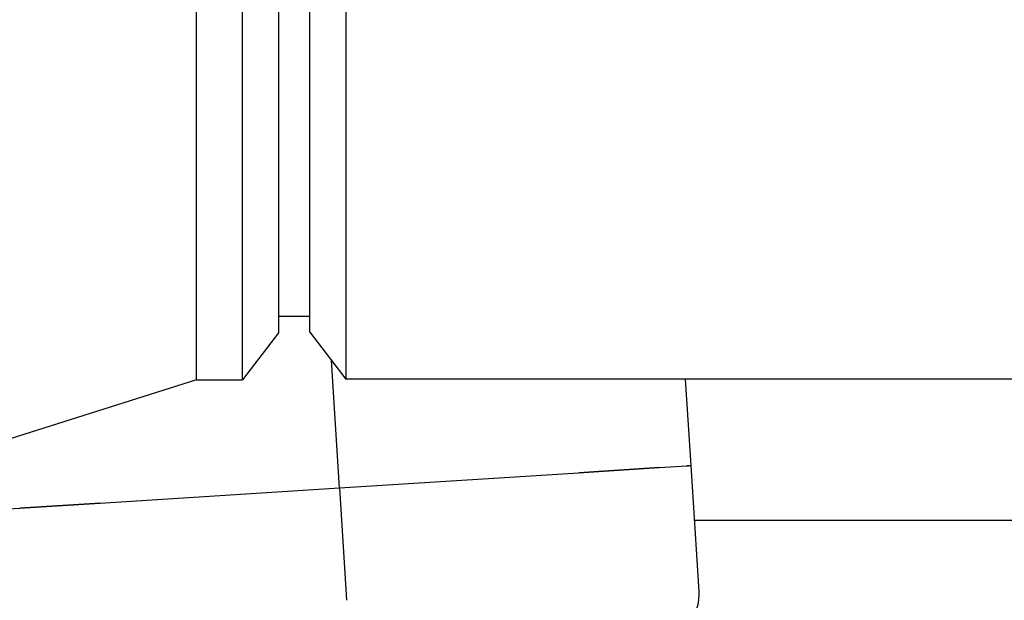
# Model space of a CAD drawing. Header units: inches. Extents: x 18 to 846, y -44 to 561.
# Tile 614 of 637: x 472.28 to 476.21, y 513.77 to 516.08. Entities that reach past the tile are written whole.
import ezdxf

# ---------------------------------------------------------------- set-up
doc = ezdxf.new("R2010")
doc.units = ezdxf.units.IN
doc.header["$LTSCALE"] = 24
doc.header["$MEASUREMENT"] = 0
doc.layers.add('Visible (ANSI)', color=7, linetype='Continuous', lineweight=30)

msp = doc.modelspace()

# ---------------------------------------------------------------- linework, layer by layer
at = {"layer": 'Visible (ANSI)'}
for p, q in [((472.98176, 514.64668), (472.98176, 517.52668)), ((473.16456, 514.64668), (473.16456, 517.52668)), ((473.5773, 517.52418), (473.5773, 514.64918)), ((473.30843, 517.33918), (473.30843, 514.83418)), ((473.43343, 514.83668), (473.43343, 517.33668)), ((473.43343, 514.89918), (473.30843, 514.89918)), ((473.30843, 514.83418), (473.16456, 514.64668)), ((473.43343, 514.83668), (473.5773, 514.64918)), ((473.55207, 514.21544), (473.51982, 514.72409)), ((472.98176, 514.64668), (472.04243, 514.34916)), ((472.98176, 514.64668), (473.16456, 514.64668)), ((510.41456, 514.64918), (473.5773, 514.64918)), ((474.95551, 514.30442), (474.93365, 514.64918)), ((474.82841, 514.29637), (474.938, 514.30331)), ((474.82841, 514.29637), (474.938, 514.30331)), ((474.94573, 514.3038), (474.938, 514.30331)), ((474.938, 514.30331), (474.94573, 514.3038)), ((474.95551, 514.30442), (474.94573, 514.3038)), ((474.94573, 514.3038), (474.95551, 514.30442)), ((474.98736, 513.80204), (474.95551, 514.30442)), ((473.55207, 514.21544), (474.50682, 514.27598)), ((473.55207, 514.21544), (474.50682, 514.27598)), ((474.50682, 514.27598), (474.82841, 514.29637)), ((474.82841, 514.29637), (474.50682, 514.27598)), ((472.59733, 514.1549), (473.55207, 514.21544)), ((472.59733, 514.1549), (473.55207, 514.21544)), ((473.55207, 514.21544), (473.58051, 513.7669)), ((472.27574, 514.13451), (472.59733, 514.1549)), ((472.59733, 514.1549), (472.27574, 514.13451)), ((472.16615, 514.12757), (472.27574, 514.13451)), ((474.96931, 514.08668), (476.37343, 514.08668))]:
    msp.add_line(p, q, dxfattribs=at)
msp.add_ellipse((474.79852, 513.79114), major_axis=(-0.18338, 0.04709), ratio=0.9903423, start_param=2.1937689, end_param=3.4534494, dxfattribs=at)

doc.saveas('drawing.dxf')
